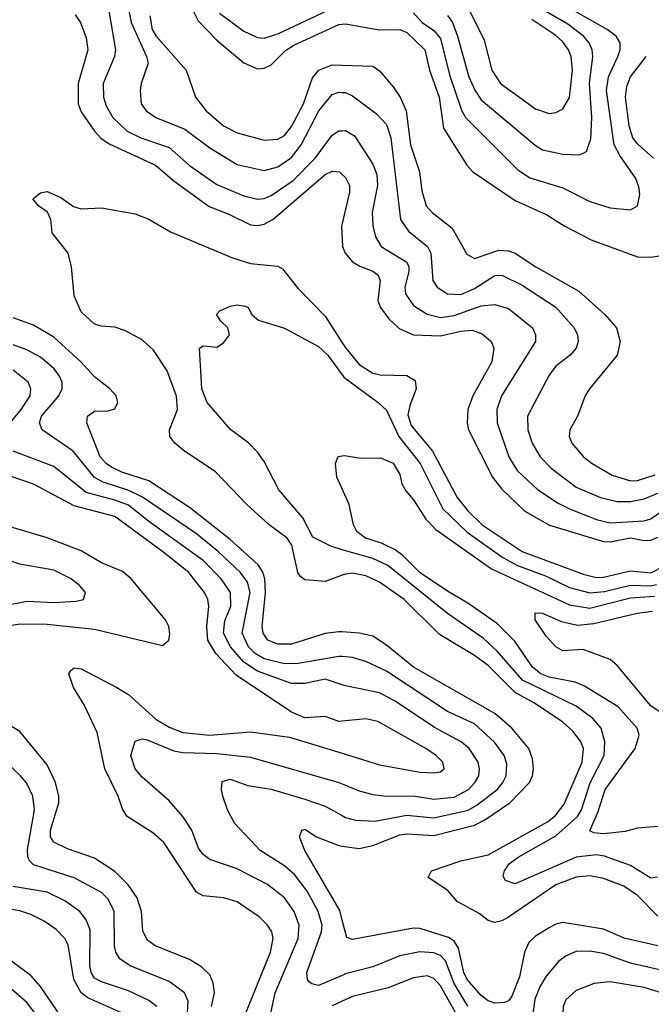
# Model space of a CAD drawing. Header units: inches. Extents: x 990535 to 1117859, y 769386 to 892122.
# Tile 614 of 656: x 1099049 to 1100911, y 810996 to 813898. Entities that reach past the tile are written whole.
import ezdxf

# ---------------------------------------------------------------- set-up
doc = ezdxf.new("R2010")
doc.units = ezdxf.units.IN
doc.header["$MEASUREMENT"] = 0
doc.layers.add('B0891', color=7, linetype='Continuous')
doc.layers.add('B1801', color=7, linetype='Continuous')

msp = doc.modelspace()

# ---------------------------------------------------------------- linework, layer by layer
at = {"layer": 'B0891', "color": 5}
for points, elevation in [([(1099366.1, 813950), (1099377.8, 813890), (1099423.3, 813790), (1099427.7, 813770), (1099407, 813710), (1099404.4, 813690), (1099407.3, 813650), (1099421.6, 813630), (1099450.6, 813610.6), (1099536, 813576), (1099610, 813520.9), (1099690, 813471.7), (1099770, 813453.9), (1099810, 813464.4), (1099850, 813492.7), (1099878.7, 813530), (1099930.7, 813630), (1099970, 813677.5), (1099990, 813685.2), (1100000, 813684.3)], 2860), ([(1099637.9, 813917.9), (1099710, 813864.5), (1099750, 813846.2), (1099770, 813844.2), (1099810, 813857.1), (1099990, 813941)], 2940), ([(1099213.1, 813913.1), (1099228.8, 813890), (1099244.8, 813844.8), (1099249.6, 813810), (1099221.3, 813710), (1099221.6, 813650), (1099230, 813626.7), (1099270, 813570.1), (1099288.8, 813548.8), (1099312.7, 813532.7), (1099449.8, 813469.8), (1099503.4, 813423.4), (1099607.6, 813347.6), (1099665.7, 813325.7), (1099730, 813294.3), (1099750, 813291.8), (1099770, 813295.8), (1099794.9, 813310), (1099950, 813441.7), (1099970, 813452.5), (1099992.2, 813450), (1100000, 813442.6)], 2820), ([(1099310.7, 813930), (1099331.8, 813810), (1099328.9, 813790), (1099295.6, 813710), (1099295.7, 813670), (1099304.1, 813644.1), (1099323.9, 813610), (1099366.1, 813570), (1099406.3, 813550), (1099490, 813521.6), (1099550, 813469.2), (1099630, 813412.8), (1099710, 813379.7), (1099750, 813369.3), (1099770, 813371.3), (1099790, 813379.9), (1099855.5, 813424.5), (1099919.9, 813490), (1099970, 813558.5), (1099990, 813570.5), (1100000, 813571.1)], 2840), ([(1099433, 813910), (1099440.1, 813870), (1099451.5, 813850), (1099539.5, 813750), (1099567.3, 813670), (1099599.3, 813630), (1099650, 813585.5), (1099690, 813565.4), (1099770, 813543.4), (1099810, 813545.9), (1099830, 813557.6), (1099850, 813583.6), (1099885.6, 813650), (1099912.6, 813727.4), (1099930.7, 813749.3), (1099970, 813765.9), (1100000, 813764.8)], 2880), ([(1099557.2, 813930), (1099575.4, 813895.4), (1099630, 813838.5), (1099710, 813771.5), (1099750, 813753.4), (1099770, 813755.9), (1099790, 813765.1), (1099832.4, 813807.6), (1099857, 813823), (1099990, 813884.4), (1100000, 813885.3)], 2920), ([(1100000, 812261.1), (1099950, 812243), (1099890, 812247.7), (1099877.3, 812257.3), (1099869.2, 812269.2), (1099851.8, 812350), (1099837.4, 812370), (1099784.1, 812410), (1099718.3, 812470), (1099626.1, 812566.1), (1099531.3, 812630), (1099506.8, 812650), (1099492, 812670), (1099490.5, 812690), (1099514.8, 812750), (1099511.3, 812788.7), (1099483.7, 812863.7), (1099444, 812924), (1099410, 812954.8), (1099361.3, 812981.3), (1099330, 812992.6), (1099290, 812994.8), (1099270, 813001.3), (1099230, 813037.7), (1099210, 813084.7), (1099201.7, 813170), (1099191.9, 813210), (1099144.5, 813270), (1099141.4, 813310), (1099131.4, 813331.4), (1099104.5, 813350), (1099088.3, 813370), (1099110, 813388.5), (1099130, 813391.8), (1099170, 813374.7), (1099208.2, 813348.2), (1099230, 813340.8), (1099290, 813344.4), (1099390, 813325.8), (1099430, 813310.1), (1099493.6, 813273.6), (1099676.8, 813196.8), (1099730, 813179.7), (1099810, 813172.1), (1099823.8, 813163.8), (1099868.5, 813108.5), (1099950, 813025.1), (1100000, 812946.4)], 2780), ([(1100000, 813297.7), (1099998.2, 813290), (1100000, 813249.9)], 2820), ([(1100000, 812336.4), (1099966.3, 812346.3), (1099913.6, 812373.6), (1099883.8, 812430), (1099812.6, 812512.6), (1099770, 812595.8), (1099750, 812624), (1099724.4, 812650), (1099670.5, 812690.5), (1099602, 812770), (1099585.6, 812810), (1099579, 812930), (1099590, 812937.3), (1099630, 812933), (1099650, 812946), (1099667.3, 812970), (1099662.9, 812990), (1099642, 813010), (1099629.4, 813030), (1099639.6, 813040.4), (1099670, 813054.3), (1099690, 813057.7), (1099714.5, 813054.5), (1099723, 813050), (1099733.7, 813030), (1099752.8, 813012.8), (1099830, 812989.5), (1099930, 812935.3), (1099957.3, 812910), (1100000, 812851.8)], 2760), ([(1100000, 812093.9), (1099990, 812094.7), (1099950, 812089.2), (1099850, 812057.9), (1099810, 812057.7), (1099780.9, 812070), (1099766.8, 812090), (1099763.7, 812110), (1099773.3, 812210), (1099771.6, 812250), (1099765.6, 812270), (1099751.8, 812291.8), (1099670, 812366.3), (1099550, 812461.1), (1099430, 812539), (1099350, 812565), (1099319.4, 812579.4), (1099303.7, 812590), (1099286.7, 812610), (1099246.9, 812710), (1099249, 812730), (1099270, 812744.3), (1099310, 812745.7), (1099330, 812751.7), (1099338.5, 812770), (1099333.1, 812790), (1099314.6, 812810), (1099270, 812845.8), (1099229, 812890), (1099150, 812962.5), (1099090, 812997.7), (1099030, 813019.5)], 2820), ([(1100000, 812021.1), (1099990, 812021.9), (1099870, 812000.5), (1099830, 812000.1), (1099770, 812014.5), (1099743.5, 812030), (1099724, 812050), (1099704.5, 812090), (1099728.7, 812210), (1099720.7, 812240.7), (1099699.2, 812270), (1099635.6, 812330), (1099570, 812383.4), (1099411.5, 812491.5), (1099370.6, 812510.6), (1099295.3, 812535.3), (1099269.4, 812549.4), (1099207.1, 812627.1), (1099115.7, 812690), (1099107.7, 812710), (1099113.4, 812730), (1099164.9, 812790), (1099174.8, 812810), (1099173.9, 812830), (1099165.3, 812850), (1099149.9, 812870), (1099110, 812903.5), (1099070, 812925.2), (1099030, 812940.1)], 2840), ([(1099004.1, 812690), (1099053.7, 812750), (1099079.5, 812790), (1099082.3, 812810), (1099073.7, 812830), (1099030, 812865.4)], 2860), ([(1100000, 811938.3), (1099950, 811955), (1099890, 811941.7), (1099850, 811942.1), (1099750, 811978.2), (1099710, 812005), (1099671, 812050), (1099650, 812090), (1099653.6, 812126.4), (1099671.9, 812170), (1099670.9, 812210), (1099643, 812250), (1099590, 812304.4), (1099430, 812419), (1099370, 812467.8), (1099330, 812482.8), (1099244.7, 812504.7), (1099150, 812581.2), (1099030, 812626.5)], 2860), ([(1100000, 811830.8), (1099990, 811829.8), (1099950, 811845.1), (1099890, 811841.1), (1099850, 811857), (1099687, 811967), (1099627, 812030), (1099604.1, 812070), (1099601.2, 812110), (1099606.5, 812170), (1099603.8, 812190), (1099594.2, 812210), (1099546.4, 812270), (1099471.2, 812330), (1099330, 812434.2), (1099210, 812465.9), (1099090, 812529.2), (1098880.8, 812600.8)], 2880), ([(1100000, 812515.5), (1099984.2, 812550), (1099980.5, 812590), (1099988.4, 812611.5), (1100000, 812612.9)], 2740), ([(1098970, 812105.4), (1099050, 812117.6), (1099130, 812116.6), (1099270, 812102.3), (1099470, 812054.2), (1099488.9, 812070), (1099491.6, 812088.4), (1099488.7, 812110), (1099478.6, 812130), (1099378.1, 812250), (1099352.4, 812272.4), (1099290, 812297.4), (1099230, 812333.3), (1099130, 812371.6), (1098950, 812424)], 2920), ([(1098990, 812169.4), (1099070, 812184.5), (1099150, 812181.1), (1099215.5, 812184.5), (1099237.6, 812190), (1099243.1, 812210), (1099226.8, 812230), (1099200.9, 812250), (1099150, 812275.6), (1099050, 812294.1), (1098950, 812327.2)], 2940), ([(1099691.2, 810910), (1099788.8, 811150), (1099796.3, 811190), (1099792.3, 811210), (1099779.6, 811230), (1099754.6, 811254.6), (1099690, 811298.5), (1099650, 811310.4), (1099590, 811315.9), (1099570, 811327), (1099473.8, 811473.8), (1099441.9, 811501.9), (1099366.3, 811550), (1099352.8, 811570), (1099339.7, 811610), (1099299.7, 811690), (1099277.5, 811797.5), (1099238.8, 811878.8), (1099208.1, 811930), (1099194.3, 811970), (1099199.7, 811980.3), (1099210, 811988.5), (1099230, 811985), (1099335.8, 811930), (1099370, 811909.6), (1099450, 811836.7), (1099490, 811813.5), (1099530, 811797.3), (1099610, 811789.8), (1099730, 811799.3), (1099844.1, 811784.1), (1100000, 811736.3)], 2880), ([(1099614.4, 810990), (1099623, 811030), (1099619.8, 811059.8), (1099610, 811083.1), (1099586.2, 811106.2), (1099550, 811128.4), (1099448.3, 811168.3), (1099425.5, 811185.5), (1099412.1, 811212.1), (1099407.9, 811270), (1099395.1, 811310), (1099368.9, 811348.9), (1099330, 811387.4), (1099270, 811426.7), (1099190, 811454.3), (1099150, 811474.6), (1099140.4, 811490), (1099140.3, 811510), (1099164.6, 811590), (1099164.5, 811610), (1099155.1, 811650), (1099130, 811702.3), (1099050, 811800.5), (1098994.2, 811834.2)], 2920), ([(1099789, 810970), (1099802.1, 811030), (1099869.6, 811190), (1099872.7, 811230), (1099858.5, 811270), (1099829.3, 811310), (1099779.8, 811350), (1099690, 811396), (1099610, 811423.4), (1099590, 811438.1), (1099576.7, 811456.7), (1099556.9, 811510), (1099530.5, 811550), (1099490, 811595.9), (1099410, 811665.7), (1099389.2, 811690), (1099376.8, 811730), (1099390, 811771.8), (1099410, 811778.9), (1099424.5, 811775.5), (1099503.8, 811743.8), (1099530, 811738.7), (1099630, 811735.6), (1099730, 811724.8), (1099990, 811650.5), (1100000, 811646.3)], 2860), ([(1099543.6, 810970), (1099546, 811006), (1099535.2, 811030), (1099490, 811063.2), (1099374.6, 811110), (1099344.3, 811130), (1099332.1, 811150), (1099328.8, 811168.8), (1099327.5, 811270), (1099310, 811306), (1099290, 811326), (1099210, 811369.2), (1099090, 811407.3), (1099078.6, 811418.6), (1099073, 811430), (1099072, 811452), (1099092.5, 811570), (1099088.3, 811610), (1099068.8, 811648.8), (1099051.5, 811670), (1098968.4, 811748.4)], 2940), ([(1100000, 811081.8), (1099930, 811052.3), (1099910, 811056.5), (1099902.9, 811062.9), (1099897.9, 811070), (1099896.1, 811090), (1099939.2, 811210), (1099940.4, 811230), (1099929.3, 811270), (1099896.9, 811330), (1099859.4, 811379.4), (1099830, 811404.3), (1099757.6, 811450), (1099682.2, 811530), (1099661.4, 811570), (1099647.8, 811610), (1099644.1, 811630), (1099646.5, 811653.5), (1099670, 811660.2), (1099721.7, 811641.7), (1099790, 811630.5), (1099890, 811601.3), (1099950, 811580.7), (1100000, 811552.8)], 2840), ([(1100000, 811244.5), (1099992.8, 811272.8), (1099889.4, 811450), (1099874.3, 811490), (1099881.2, 811510), (1099890, 811512.4), (1099923.7, 811490), (1099990, 811464.5), (1100000, 811463)], 2820), ([(1099453.6, 810990), (1099430, 811007.2), (1099370, 811036.5), (1099290, 811063), (1099270, 811073.7), (1099259.9, 811090), (1099255.7, 811110), (1099256.4, 811216.4), (1099245.5, 811245.5), (1099226.2, 811270), (1099181.8, 811301.8), (1099130, 811326.7), (1099030, 811344)], 2960), ([(1099364.7, 810964.7), (1099250, 811016), (1099230, 811030.3), (1099208.6, 811070), (1099191.6, 811171.6), (1099182.1, 811190), (1099156.6, 811216.6), (1099121.5, 811241.5), (1099081.5, 811261.5), (1099050, 811272.4), (1098982.3, 811282.3)], 2980), ([(1099204.6, 810910), (1099110, 811049.4), (1099081.5, 811081.5), (1099014.7, 811130)], 3020), ([(1099125.6, 810930), (1099070, 811001.5), (1099001.3, 811061.3)], 3040), ([(1100000, 811005.8), (1099970, 810991.9)], 2860)]:
    msp.add_lwpolyline(points, dxfattribs=dict(at, elevation=elevation))
at = {"layer": 'B1801', "color": 5}
for points, elevation in [([(1100210, 813918.9), (1100235.7, 813890), (1100270, 813866.4), (1100290, 813843.3), (1100316.3, 813736.3), (1100351.5, 813631.5), (1100363.7, 813610), (1100517, 813457), (1100552.7, 813432.7), (1100650, 813403.1), (1100730, 813362.5), (1100790, 813344.3), (1100850, 813338.2), (1100870.8, 813350), (1100877.2, 813382.8), (1100874.4, 813405.6), (1100865.4, 813430), (1100818.3, 813498.3), (1100801.7, 813530), (1100779.4, 813690), (1100784.7, 813730), (1100812.7, 813790), (1100819, 813810), (1100818.9, 813830), (1100807.6, 813850), (1100780.7, 813870), (1100638.8, 813950)], 2940), ([(1100365, 813945.1), (1100418.6, 813838.6), (1100440.6, 813750), (1100466.7, 813710), (1100570, 813636.2), (1100610, 813622.3), (1100630, 813624.6), (1100650, 813635.6), (1100670, 813668.7), (1100679.1, 813750), (1100674.6, 813790), (1100666.8, 813810), (1100650, 813833.2), (1100630, 813852.1), (1100558.6, 813898.6)], 2980), ([(1100310, 813910.9), (1100324.7, 813890), (1100340.2, 813850), (1100373.6, 813730), (1100390.5, 813690.5), (1100410, 813662.3), (1100568.5, 813528.5), (1100590, 813515.1), (1100650, 813502), (1100699.8, 813500.2), (1100719.8, 813510), (1100732.8, 813547.2), (1100736.2, 813610), (1100729, 813710), (1100739.1, 813790), (1100736.5, 813810), (1100728, 813830), (1100710.8, 813850), (1100665, 813885), (1100590, 813928.9)], 2960), ([(1100000, 813885.3), (1100010, 813886.2), (1100109, 813869), (1100170, 813869.4), (1100190, 813861.1), (1100243.6, 813810), (1100256.9, 813750), (1100286.2, 813670), (1100299, 813579), (1100367.2, 813470), (1100385.1, 813450), (1100510, 813365.2), (1100603.2, 813323.2), (1100656, 813290), (1100734.2, 813250), (1100870, 813199.8), (1100910, 813198.4), (1100954.1, 813205.9)], 2920), ([(1100917.6, 813490), (1100871.1, 813531.1), (1100856.9, 813550), (1100846, 813586), (1100835.1, 813670), (1100838.9, 813701.1), (1100850, 813730), (1100895.7, 813789.5)], 2920), ([(1100000, 813764.8), (1100090, 813761.4), (1100110, 813747.3), (1100150, 813700.1), (1100170.4, 813670), (1100188.5, 813630), (1100201.7, 813530), (1100227.8, 813450), (1100234.5, 813394.5), (1100247.8, 813350), (1100264.8, 813330), (1100324.3, 813284.3), (1100367.6, 813207.6), (1100390, 813194.3), (1100461.2, 813218.8), (1100490, 813217), (1100510, 813210.1), (1100570.3, 813170.3), (1100697.9, 813097.9), (1100774.3, 813030), (1100808.1, 812990), (1100819.8, 812950), (1100810.9, 812910), (1100728.7, 812810), (1100716.3, 812790), (1100693.8, 812730), (1100671.1, 812690), (1100668.5, 812670), (1100676.9, 812650), (1100711.6, 812610), (1100736.3, 812590), (1100795.7, 812555.7), (1100850, 812539.3), (1100870, 812540.3), (1100923, 812557)], 2880), ([(1100000, 813684.3), (1100010, 813683.4), (1100030, 813673.6), (1100101.4, 813621.4), (1100130.5, 813590), (1100143.1, 813550), (1100172.1, 813310), (1100195.1, 813275.1), (1100251.5, 813230), (1100261.1, 813210), (1100267.5, 813130), (1100279.5, 813110), (1100310, 813090.1), (1100350, 813088.2), (1100390, 813105.9), (1100450, 813144.2), (1100470, 813145.5), (1100530, 813116.2), (1100630, 813051.1), (1100683.4, 812990), (1100693.7, 812970), (1100695.4, 812950), (1100689.5, 812930), (1100672.4, 812910), (1100630, 812876.8), (1100610, 812850.8), (1100545.9, 812730), (1100546.9, 812690), (1100559.6, 812650), (1100583.9, 812610), (1100616.2, 812576.2), (1100690, 812520.9), (1100761.3, 812490), (1100810, 812478.3), (1100850, 812478.8), (1100890, 812486.3), (1100930, 812502.7)], 2860), ([(1100000, 813571.1), (1100010, 813571.7), (1100036.4, 813556.4), (1100090, 813472.8), (1100102, 813442), (1100103.8, 813410), (1100088, 813330), (1100090.4, 813290.4), (1100098.5, 813258.5), (1100114.3, 813230), (1100190, 813184), (1100196.7, 813170), (1100196.3, 813156.3), (1100184.7, 813110), (1100186.7, 813090), (1100210, 813055.6), (1100250, 813030.1), (1100290, 813021), (1100330, 813026.5), (1100410, 813054.9), (1100450, 813059), (1100490, 813047), (1100560.8, 812990), (1100570.1, 812970), (1100569.6, 812950), (1100469.2, 812790), (1100455.7, 812750), (1100457.2, 812710), (1100491.4, 812610), (1100516.1, 812570), (1100574.3, 812514.3), (1100634.2, 812474.2), (1100670, 812456.4), (1100750, 812425.1), (1100790, 812415.7), (1100890, 812421.8), (1100910, 812427.2), (1100950, 812455.6)], 2840), ([(1100000, 813442.6), (1100010, 813433), (1100021.6, 813410), (1100021.1, 813390), (1100000, 813297.7)], 2820), ([(1100000, 813249.9), (1100000.9, 813230), (1100009, 813210), (1100030, 813185.1), (1100051.7, 813171.7), (1100090, 813157.2), (1100105.5, 813145.5), (1100111.8, 813130), (1100105.4, 813070), (1100113, 813050), (1100136.9, 813016.9), (1100168.2, 812988.2), (1100209.8, 812969.8), (1100290, 812966.5), (1100350, 812980.8), (1100383.5, 812983.5), (1100412.2, 812972.2), (1100439, 812950), (1100447, 812930), (1100440.6, 812890), (1100385.1, 812790), (1100370.5, 812750), (1100368, 812710), (1100372.3, 812690), (1100443, 812550), (1100470, 812514.3), (1100537.9, 812450), (1100611.4, 812408.6), (1100770, 812360.4), (1100790, 812359.5), (1100850, 812371), (1100890, 812363), (1100910, 812364), (1100930, 812373.1)], 2820), ([(1100000, 812946.4), (1100010.4, 812930), (1100050, 812881.7), (1100090, 812856.9), (1100112.1, 812852.1), (1100190.1, 812850.1), (1100215.1, 812835.1), (1100218.3, 812810), (1100198.8, 812761.2), (1100193.8, 812733.8), (1100202.8, 812702.8), (1100266.3, 812626.3), (1100339.2, 812490), (1100370, 812451.2), (1100412.2, 812410), (1100530, 812331.1), (1100710, 812264.4), (1100750, 812254.8), (1100770, 812254.9), (1100850, 812274.3), (1100910, 812268.4), (1100950, 812288.8)], 2780), ([(1100000, 812851.8), (1100005, 812845), (1100106, 812770), (1100130, 812747.2), (1100166.4, 812670), (1100230.1, 812590), (1100296.6, 812456.6), (1100368.2, 812388.2), (1100473.5, 812313.5), (1100516.8, 812290), (1100599.6, 812259.6), (1100670, 812225.1), (1100730, 812208.9), (1100773.5, 812213.5), (1100850, 812231.9), (1100910, 812230), (1100926.5, 812233.5)], 2760), ([(1100000, 812612.9), (1100006.3, 812613.7), (1100053.6, 812606.4), (1100112.9, 812607.1), (1100150, 812591.1), (1100170, 812558), (1100176, 812530), (1100187.3, 812510), (1100210, 812483), (1100246.2, 812426.2), (1100275.5, 812395.5), (1100439.7, 812279.7), (1100670, 812174.2), (1100730, 812164), (1100850, 812194.5), (1100920.8, 812199.2)], 2740), ([(1100930, 811520.9), (1100870, 811515.6), (1100833.9, 811506.1), (1100770, 811498.5), (1100742, 811502), (1100730, 811508.1), (1100754.8, 811565.2), (1100775.5, 811630), (1100863.6, 811750), (1100875.3, 811790), (1100869.4, 811810), (1100813.1, 811873.1), (1100714.1, 811934.1), (1100686.2, 811946.2), (1100610, 811961), (1100585.4, 811970), (1100560.5, 811990), (1100507.8, 812067.8), (1100457.6, 812117.6), (1100370, 812179.2), (1100310, 812213.7), (1100230, 812268.1), (1100179, 812319), (1100155.8, 812335.8), (1100115.3, 812355.3), (1100069, 812370), (1100042.9, 812390), (1100032.8, 812410), (1100020.8, 812470), (1100000, 812515.5)], 2740), ([(1100929, 811371), (1100910, 811367.9), (1100850, 811405.8), (1100773.2, 811433.2), (1100750, 811436.8), (1100689.8, 811430.2), (1100510, 811351.1), (1100481.2, 811361.2), (1100474.2, 811374.2), (1100478.5, 811390), (1100492.1, 811410), (1100518.6, 811430), (1100630, 811492.6), (1100693.7, 811550), (1100705.6, 811570), (1100730.5, 811649.5), (1100771.9, 811730), (1100774.6, 811770), (1100763.5, 811810), (1100738.8, 811838.8), (1100690, 811875), (1100531.4, 811951.4), (1100457.2, 812037.2), (1100415.8, 812075.8), (1100310, 812148.4), (1100134.5, 812290), (1100090, 812310), (1100000, 812336.4)], 2760), ([(1100930, 811256.4), (1100870, 811316.8), (1100830, 811344.5), (1100770, 811367.3), (1100730, 811374.8), (1100690, 811370.8), (1100630, 811348.9), (1100490, 811253.5), (1100470, 811242.2), (1100450, 811237.5), (1100430, 811243), (1100403.9, 811263.9), (1100339.1, 811299.1), (1100311.6, 811331.6), (1100253.3, 811370), (1100263.5, 811390), (1100350, 811419), (1100430, 811436.9), (1100605.3, 811534.7), (1100628.1, 811551.9), (1100653.9, 811586.1), (1100707, 811710), (1100710.9, 811750), (1100703.7, 811770), (1100680.5, 811800.5), (1100649.1, 811829.1), (1100564.8, 811884.8), (1100510, 811915), (1100430, 811995), (1100390, 812024.3), (1100286.7, 812086.7), (1100182.4, 812190), (1100110, 812241), (1100070, 812258.9), (1100030, 812267.4), (1100010, 812264.7), (1100000, 812261.1)], 2780), ([(1100949.4, 811849.4), (1100910, 811876.5), (1100810, 811994.6), (1100790, 812012.3), (1100710, 812042.5), (1100650, 812038.4), (1100630, 812049.8), (1100601.1, 812081.1), (1100568.4, 812130), (1100569, 812150), (1100590, 812148.9), (1100645.1, 812125.1), (1100694, 812114), (1100741.6, 812118.4), (1100869.5, 812149.5), (1100914.7, 812154.7)], 2720), ([(1100000, 811463), (1100050, 811455.4), (1100090, 811464.7), (1100170, 811496.4), (1100190, 811499.2), (1100270, 811494), (1100390, 811524.9), (1100420, 811540), (1100494.4, 811590), (1100552, 811650), (1100561.3, 811670), (1100564, 811690), (1100560.4, 811720.4), (1100549.9, 811750), (1100499.7, 811810), (1100450, 811853.1), (1100210.4, 811990), (1100130, 812055.1), (1100090, 812081), (1100050.3, 812090.3), (1100000, 812093.9)], 2820), ([(1100000, 811552.8), (1100010, 811547.2), (1100038.8, 811538.8), (1100096.5, 811536.5), (1100190, 811553.7), (1100270, 811546.2), (1100371.6, 811568.4), (1100397.1, 811582.9), (1100457, 811630), (1100473.8, 811650), (1100482.9, 811670), (1100485.3, 811705.3), (1100477.2, 811730), (1100448.7, 811768.7), (1100390, 811823), (1100310, 811859.9), (1100130, 811977.9), (1100070, 812007.3), (1100030, 812018.5), (1100000, 812021.1)], 2840), ([(1100000, 811646.3), (1100050, 811625.3), (1100090, 811614.5), (1100130, 811609.7), (1100210, 811611), (1100270, 811600.8), (1100330, 811607), (1100372.1, 811630), (1100391.1, 811650), (1100402.4, 811670), (1100404.9, 811690), (1100400.8, 811710), (1100373.7, 811750), (1100350.2, 811770.2), (1100272.2, 811812.2), (1100156.1, 811890), (1100110, 811914.2), (1100010, 811934.9), (1100000, 811938.3)], 2860), ([(1100000, 811736.3), (1100110, 811702.6), (1100230, 811680.8), (1100270, 811678.3), (1100290, 811681.8), (1100300.4, 811690), (1100296.8, 811710), (1100276.8, 811730), (1100246, 811750), (1100105.1, 811830), (1100070, 811837.5), (1100000, 811830.8)], 2880), ([(1100930, 811168.6), (1100831.4, 811191.4), (1100770, 811217.7), (1100650, 811237.2), (1100630, 811233), (1100610, 811222.2), (1100570, 811197.7), (1100550, 811178.7), (1100537, 811150), (1100522.6, 811077.4), (1100499.9, 811020.1), (1100490, 811006.4), (1100478.7, 811001.3), (1100450, 810999.9), (1100430, 811006.5), (1100410, 811022.2), (1100368.6, 811070), (1100358.4, 811090), (1100342.3, 811162.3), (1100330, 811182.2), (1100313, 811193), (1100230, 811219.9), (1100210, 811220.9), (1100030, 811187), (1100013.2, 811193.2), (1100000, 811244.5)], 2820), ([(1100370, 810991.2), (1100330, 811058.2), (1100304.6, 811124.6), (1100290, 811140.6), (1100270, 811148.6), (1100229.1, 811150.9), (1100170, 811139.7), (1100090, 811106.6), (1100010, 811086), (1100000, 811081.8)], 2840), ([(1100970.1, 811089.9), (1100850, 811117.2), (1100770, 811145.8), (1100730, 811152.7), (1100690, 811151.7), (1100660.6, 811139.4), (1100637.3, 811122.7), (1100600.7, 811079.3), (1100583, 811050), (1100568.1, 811011.9), (1100557, 810930)], 2840), ([(1100950, 811027.6), (1100890, 811046.3), (1100790, 811062.6), (1100742.2, 811057.8), (1100690, 811036.8), (1100659.3, 811010), (1100650.9, 810990), (1100650.8, 810970), (1100668.4, 810910), (1100667.6, 810890), (1100651.7, 810868.3), (1100610, 810857.3), (1100490, 810860.9), (1100470, 810865), (1100430, 810885.8), (1100347.5, 810947.5), (1100290, 811050.4), (1100270, 811072.2), (1100250, 811080.3), (1100210, 811074.7), (1100135.3, 811044.7), (1100030, 811019.6), (1100000, 811005.8)], 2860)]:
    msp.add_lwpolyline(points, dxfattribs=dict(at, elevation=elevation))

doc.saveas('drawing.dxf')
